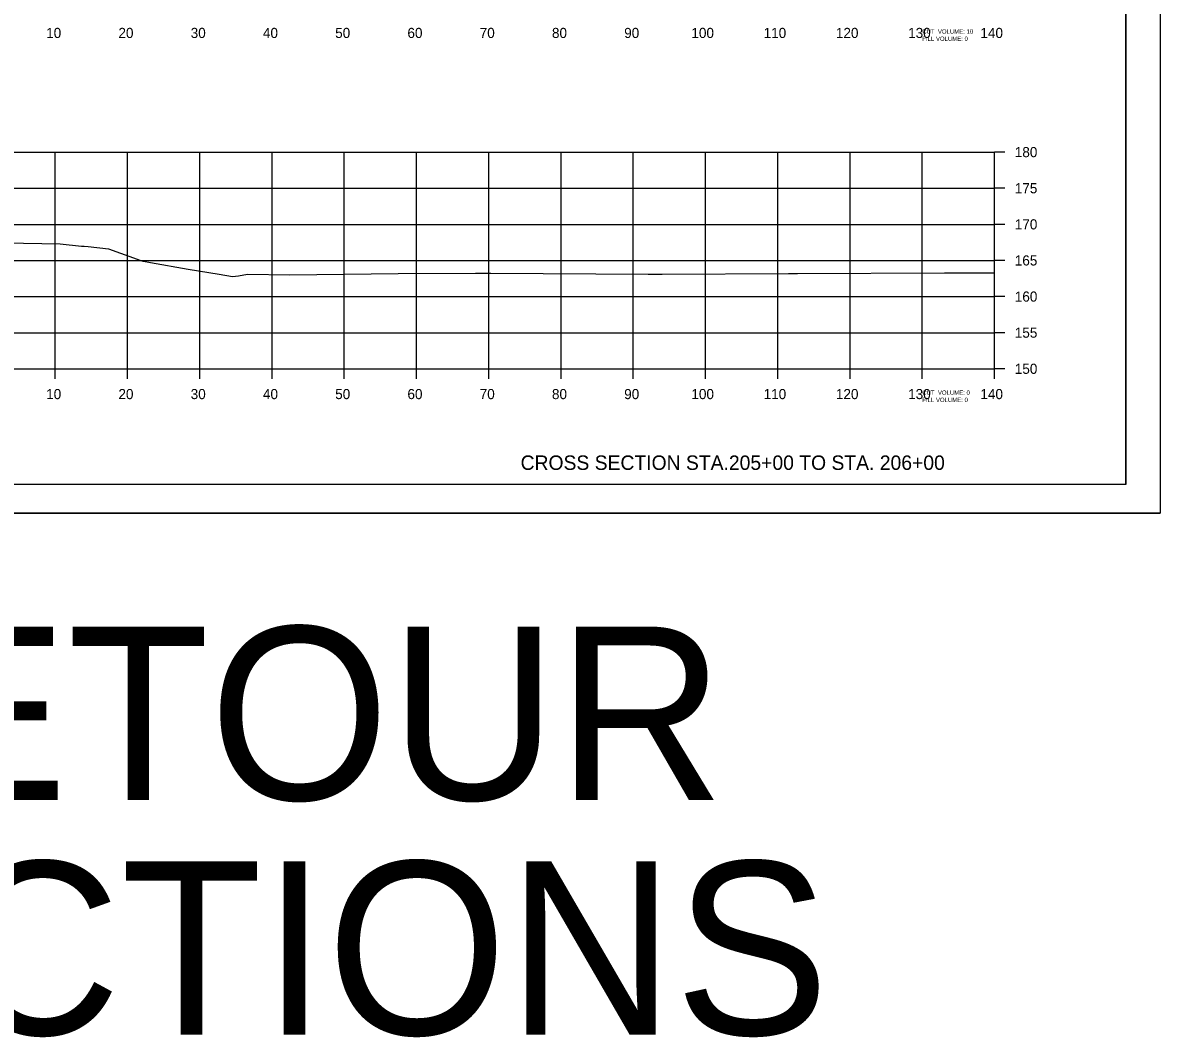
# Model space of a CAD drawing. Extents: x 1368503 to 1373085, y 379840 to 381833.
# Drawn here: x 1368678.6 to 1368836, y 379840.1 to 379980.6 of the extents above; entities that cross this region are included whole.
import ezdxf

# ---------------------------------------------------------------- set-up
doc = ezdxf.new("R2010")
doc.units = 0
for name, color, linetype in [('S_BRIDGE', 7, 'Continuous'), ('S_EDGE_PAVEMENT', 7, 'Continuous'), ('S_MISC_BOUNDARY', 7, 'Continuous'), ('S_PHOTO_CENTERS', 7, 'Continuous'), ('S_PHOTO_NOTES', 7, 'Continuous'), ('S_TRAILS', 7, 'Continuous'), ('S_TREE', 7, 'Continuous')]:
    doc.layers.add(name, color=color, linetype=linetype)

msp = doc.modelspace()

# ---------------------------------------------------------------- linework, layer by layer
at = {"layer": 'S_BRIDGE'}
for q in [(1368831.24, 380122.15), (1368515.06, 379916.69)]:
    msp.add_line((1368831.24, 379916.69), q, dxfattribs=at)
at = {"layer": 'S_EDGE_PAVEMENT'}
for p, q in [((1368813.06, 379932.69), (1368813.06, 379962.69)), ((1368814.46, 379962.69), (1368813.06, 379962.69)), ((1368814.46, 379957.69), (1368813.06, 379957.69)), ((1368814.46, 379952.69), (1368813.06, 379952.69)), ((1368814.46, 379947.69), (1368813.06, 379947.69)), ((1368814.46, 379942.69), (1368813.06, 379942.69)), ((1368814.46, 379937.69), (1368813.06, 379937.69)), ((1368533.06, 379932.69), (1368813.06, 379932.69)), ((1368683.06, 379931.29), (1368683.06, 379932.69)), ((1368693.06, 379931.29), (1368693.06, 379932.69)), ((1368703.06, 379931.29), (1368703.06, 379932.69)), ((1368713.06, 379931.29), (1368713.06, 379932.69)), ((1368723.06, 379931.29), (1368723.06, 379932.69)), ((1368733.06, 379931.29), (1368733.06, 379932.69)), ((1368743.06, 379931.29), (1368743.06, 379932.69)), ((1368753.06, 379931.29), (1368753.06, 379932.69)), ((1368763.06, 379931.29), (1368763.06, 379932.69)), ((1368773.06, 379931.29), (1368773.06, 379932.69)), ((1368783.06, 379931.29), (1368783.06, 379932.69)), ((1368793.06, 379931.29), (1368793.06, 379932.69)), ((1368803.06, 379931.29), (1368803.06, 379932.69)), ((1368813.06, 379931.29), (1368813.06, 379932.69)), ((1368814.46, 379932.69), (1368813.06, 379932.69))]:
    msp.add_line(p, q, dxfattribs=at)
at = {"layer": 'S_MISC_BOUNDARY'}
msp.add_lwpolyline([(1368676.14, 379950.14), (1368683.74, 379949.99), (1368686.71, 379949.69), (1368687.06, 379949.66), (1368687.63, 379949.6), (1368690.43, 379949.28), (1368694.9, 379947.68), (1368695.16, 379947.59), (1368695.26, 379947.57), (1368696.26, 379947.39), (1368701.46, 379946.47), (1368705.72, 379945.77), (1368707.59, 379945.45), (1368708.44, 379945.55), (1368709.67, 379945.79), (1368715.51, 379945.68), (1368730.53, 379945.89), (1368741.2, 379945.93), (1368743.35, 379945.93), (1368765.13, 379945.8), (1368767.07, 379945.81), (1368784.54, 379945.87), (1368785.8, 379945.88), (1368806.12, 379945.96), (1368807.27, 379945.96), (1368813.06, 379945.97)], dxfattribs=at)
at = {"layer": 'S_PHOTO_CENTERS'}
for p, q in [((1368533.06, 379962.69), (1368813.06, 379962.69)), ((1368683.06, 379932.69), (1368683.06, 379962.69)), ((1368693.06, 379932.69), (1368693.06, 379962.69)), ((1368703.06, 379932.69), (1368703.06, 379962.69)), ((1368713.06, 379932.69), (1368713.06, 379962.69)), ((1368723.06, 379932.69), (1368723.06, 379962.69)), ((1368733.06, 379932.69), (1368733.06, 379962.69)), ((1368743.06, 379932.69), (1368743.06, 379962.69)), ((1368753.06, 379932.69), (1368753.06, 379962.69)), ((1368763.06, 379932.69), (1368763.06, 379962.69)), ((1368773.06, 379932.69), (1368773.06, 379962.69)), ((1368783.06, 379932.69), (1368783.06, 379962.69)), ((1368793.06, 379932.69), (1368793.06, 379962.69)), ((1368803.06, 379932.69), (1368803.06, 379962.69)), ((1368813.06, 379932.69), (1368813.06, 379962.69)), ((1368533.06, 379957.69), (1368813.06, 379957.69)), ((1368533.06, 379952.69), (1368813.06, 379952.69)), ((1368533.06, 379947.69), (1368813.06, 379947.69)), ((1368533.06, 379942.69), (1368813.06, 379942.69)), ((1368533.06, 379937.69), (1368813.06, 379937.69)), ((1368533.06, 379932.69), (1368813.06, 379932.69))]:
    msp.add_line(p, q, dxfattribs=at)
at = {"layer": 'S_PHOTO_NOTES'}
msp.add_line((1368502.66, 379912.71), (1368835.99, 379912.71), dxfattribs=at)
for points in [[(1368502.65, 380126.04), (1368835.99, 380126.04), (1368835.99, 379912.71), (1368502.65, 379912.71)], [(1368748.98, 380122.15), (1368748.98, 380112.27), (1368784.71, 380112.27), (1368784.71, 380109.35), (1368807.91, 380109.35), (1368807.91, 380085.02), (1368831.24, 380085.02), (1368831.24, 379916.69), (1368515.06, 379916.69), (1368515.06, 380122.15)]]:
    msp.add_lwpolyline(points, close=True, dxfattribs=at)

# ---------------------------------------------------------------- texts
for s, p in [('HWY. 85/DETOUR', (1368502.86, 379872.99)), ('CROSS SECTIONS', (1368503.08, 379840.48))]:
    msp.add_text(s, height=24, dxfattribs=at).set_placement(p)
at = {"layer": 'S_TRAILS'}
for s, height, p in [('10', 1.4, (1368681.8, 379978.49)), ('20', 1.4, (1368691.8, 379978.49)), ('30', 1.4, (1368701.8, 379978.49)), ('40', 1.4, (1368711.8, 379978.49)), ('50', 1.4, (1368721.8, 379978.49)), ('60', 1.4, (1368731.8, 379978.49)), ('70', 1.4, (1368741.8, 379978.49)), ('80', 1.4, (1368751.8, 379978.49)), ('90', 1.4, (1368761.8, 379978.49)), ('100', 1.4, (1368771.1, 379978.49)), ('110', 1.4, (1368781.1, 379978.49)), ('120', 1.4, (1368791.1, 379978.49)), ('130', 1.4, (1368801.1, 379978.49)), ('CUT  VOLUME: 10', 0.6, (1368803.06, 379979.09)), ('FILL VOLUME: 0', 0.6, (1368803.06, 379978.09)), ('140', 1.4, (1368811.1, 379978.49)), ('180', 1.4, (1368815.86, 379961.99)), ('175', 1.4, (1368815.86, 379956.99)), ('170', 1.4, (1368815.86, 379951.99)), ('165', 1.4, (1368815.86, 379946.99)), ('160', 1.4, (1368815.86, 379941.99)), ('155', 1.4, (1368815.86, 379936.99)), ('150', 1.4, (1368815.86, 379931.99)), ('10', 1.4, (1368681.8, 379928.49)), ('20', 1.4, (1368691.8, 379928.49)), ('30', 1.4, (1368701.8, 379928.49)), ('40', 1.4, (1368711.8, 379928.49)), ('50', 1.4, (1368721.8, 379928.49)), ('60', 1.4, (1368731.8, 379928.49)), ('70', 1.4, (1368741.8, 379928.49)), ('80', 1.4, (1368751.8, 379928.49)), ('90', 1.4, (1368761.8, 379928.49)), ('100', 1.4, (1368771.1, 379928.49)), ('110', 1.4, (1368781.1, 379928.49)), ('120', 1.4, (1368791.1, 379928.49)), ('130', 1.4, (1368801.1, 379928.49)), ('140', 1.4, (1368811.1, 379928.49)), ('CUT  VOLUME: 0', 0.6, (1368803.06, 379929.09)), ('FILL VOLUME: 0', 0.6, (1368803.06, 379928.09))]:
    msp.add_text(s, height=height, dxfattribs=at).set_placement(p)
at = {"layer": 'S_TREE'}
msp.add_text('CROSS SECTION STA.205+00 TO STA. 206+00', height=2, dxfattribs=at).set_placement((1368747.46, 379918.69))

doc.saveas('drawing.dxf')
